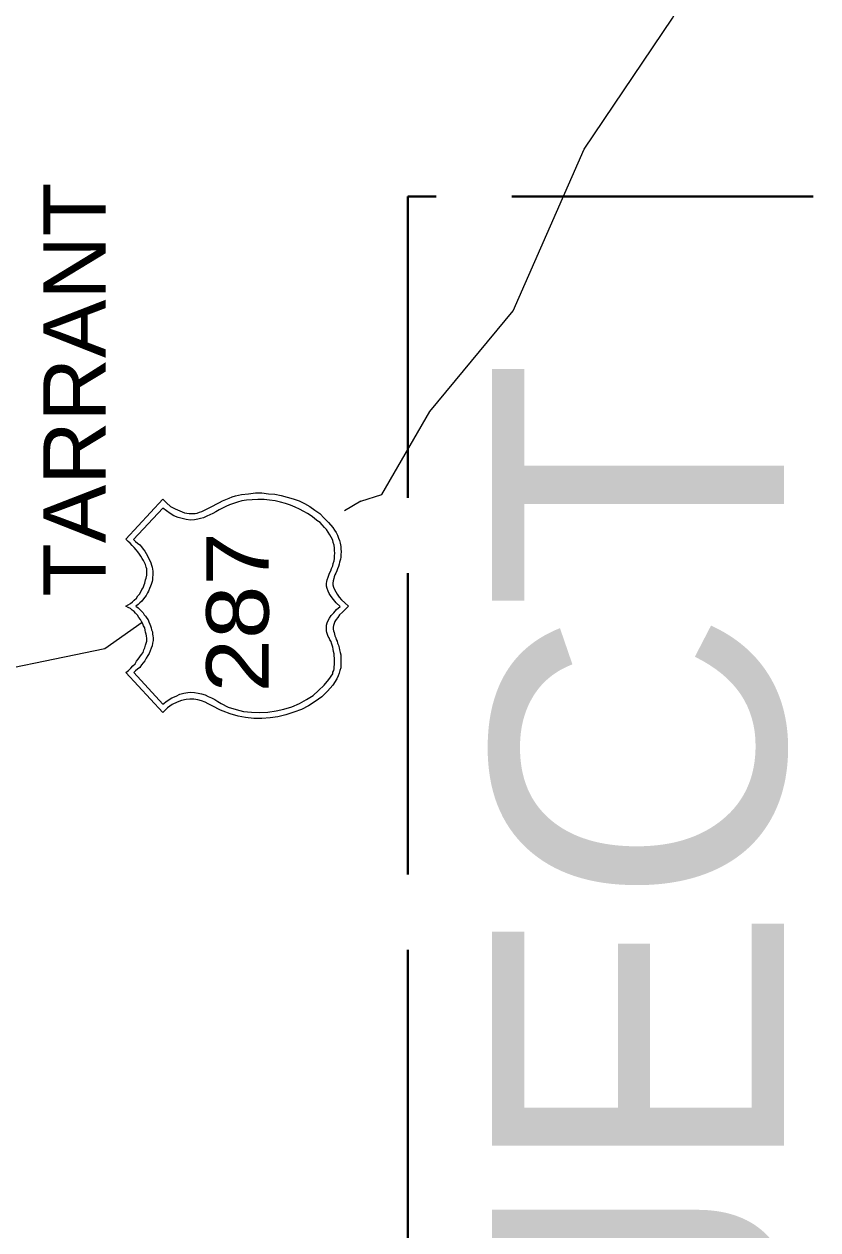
# Model space of a CAD drawing. Extents: x 2363323 to 2367082, y 6956018 to 6980837.
# Drawn here: x 2365865.4 to 2365930.2, y 6956731.2 to 6956829.6 of the extents above; entities that cross this region are included whole.
import ezdxf

# ---------------------------------------------------------------- set-up
doc = ezdxf.new("R2010")
doc.units = 0
doc.header["$LTSCALE"] = 4.1
doc.linetypes.add('LONG_DASHED', pattern=[7.5, 6, -1.5])
doc.layers.add('62', color=7, linetype='Continuous', lineweight=13)
doc.layers.add('63', color=7, linetype='Continuous', lineweight=13)

msp = doc.modelspace()

# ---------------------------------------------------------------- linework, layer by layer
at = {"layer": '62'}
for p, q in [((2365892.907, 6956790.696), (2365891.579, 6956789.908)), ((2365872.001, 6956778.658), (2365875.061, 6956780.818))]:
    msp.add_line(p, q, dxfattribs=at)
for points in [[(2365892.907, 6956790.696), (2365894.617, 6956791.236), (2365898.533, 6956798.008), (2365905.351, 6956806.224), (2365911.133, 6956819.433), (2365918.335, 6956830.119), (2365922.003, 6956836.938)], [(2365876.749, 6956773.437), (2365873.733, 6956776.701), (2365873.937, 6956776.88), (2365874.139, 6956777.061), (2365874.297, 6956777.265), (2365874.476, 6956777.42), (2365874.609, 6956777.624), (2365874.746, 6956777.804), (2365874.881, 6956777.984), (2365875.016, 6956778.186), (2365875.129, 6956778.345), (2365875.196, 6956778.548), (2365875.286, 6956778.724), (2365875.331, 6956778.928), (2365875.399, 6956779.108), (2365875.443, 6956779.266), (2365875.443, 6956779.491), (2365875.421, 6956779.694), (2365875.399, 6956779.828), (2365875.331, 6956779.988), (2365875.31, 6956780.168), (2365875.265, 6956780.346), (2365875.173, 6956780.524), (2365875.106, 6956780.684), (2365875.016, 6956780.864), (2365874.926, 6956781.044), (2365874.791, 6956781.201), (2365874.679, 6956781.381), (2365874.523, 6956781.54), (2365874.409, 6956781.698), (2365874.251, 6956781.808), (2365874.095, 6956781.945), (2365873.913, 6956782.012), (2365873.733, 6956782.122), (2365873.913, 6956782.236), (2365874.095, 6956782.347), (2365874.273, 6956782.484), (2365874.409, 6956782.618), (2365874.589, 6956782.776), (2365874.701, 6956782.954), (2365874.837, 6956783.114), (2365874.949, 6956783.295), (2365875.039, 6956783.474), (2365875.153, 6956783.631), (2365875.219, 6956783.856), (2365875.286, 6956784.012), (2365875.331, 6956784.261), (2365875.4, 6956784.418), (2365875.443, 6956784.644), (2365875.443, 6956784.824), (2365875.445, 6956784.981), (2365875.445, 6956785.184), (2365875.376, 6956785.318), (2365875.331, 6956785.521), (2365875.241, 6956785.701), (2365875.175, 6956785.858), (2365875.061, 6956786.016), (2365874.949, 6956786.218), (2365874.836, 6956786.376), (2365874.701, 6956786.556), (2365874.567, 6956786.715), (2365874.409, 6956786.916), (2365874.251, 6956787.074), (2365874.093, 6956787.254), (2365873.913, 6956787.41), (2365873.733, 6956787.591), (2365876.749, 6956790.854), (2365877.043, 6956790.56), (2365877.38, 6956790.267), (2365877.761, 6956790.066), (2365878.142, 6956789.91), (2365878.526, 6956789.751), (2365878.886, 6956789.685), (2365879.179, 6956789.684), (2365879.381, 6956789.684), (2365879.539, 6956789.728), (2365879.743, 6956789.796), (2365879.921, 6956789.864), (2365880.147, 6956789.954), (2365880.373, 6956790.064), (2365880.596, 6956790.178), (2365880.843, 6956790.315), (2365881.113, 6956790.448), (2365881.363, 6956790.584), (2365881.61, 6956790.718), (2365881.901, 6956790.831), (2365882.149, 6956790.944), (2365882.419, 6956791.035), (2365882.666, 6956791.124), (2365882.915, 6956791.191), (2365883.161, 6956791.236), (2365883.746, 6956791.304), (2365884.309, 6956791.371), (2365884.827, 6956791.371), (2365885.369, 6956791.304), (2365885.888, 6956791.26), (2365886.404, 6956791.168), (2365886.899, 6956791.034), (2365887.394, 6956790.876), (2365887.868, 6956790.718), (2365888.317, 6956790.492)], [(2365889.104, 6956789.301), (2365888.857, 6956789.504), (2365888.565, 6956789.682), (2365888.251, 6956789.864), (2365887.911, 6956790.045), (2365887.551, 6956790.201), (2365887.169, 6956790.358), (2365886.764, 6956790.492), (2365886.357, 6956790.606), (2365885.909, 6956790.718), (2365885.457, 6956790.765), (2365885.007, 6956790.832), (2365884.513, 6956790.831), (2365884.039, 6956790.808), (2365883.59, 6956790.764), (2365883.207, 6956790.718), (2365882.846, 6956790.606), (2365882.509, 6956790.516), (2365882.195, 6956790.382), (2365881.879, 6956790.268), (2365881.609, 6956790.134), (2365881.339, 6956789.976), (2365881.069, 6956789.818), (2365880.823, 6956789.685), (2365880.573, 6956789.571), (2365880.326, 6956789.458), (2365880.077, 6956789.346), (2365879.831, 6956789.278), (2365879.606, 6956789.212), (2365879.336, 6956789.166), (2365879, 6956789.144), (2365878.661, 6956789.211), (2365878.323, 6956789.28), (2365877.986, 6956789.368), (2365877.65, 6956789.504), (2365877.333, 6956789.685), (2365877.039, 6956789.908), (2365876.749, 6956790.134), (2365874.363, 6956787.567), (2365874.523, 6956787.411), (2365874.679, 6956787.274), (2365874.859, 6956787.118), (2365874.995, 6956786.961), (2365875.13, 6956786.781), (2365875.265, 6956786.601), (2365875.376, 6956786.421), (2365875.49, 6956786.242), (2365875.579, 6956786.04), (2365875.691, 6956785.858), (2365875.759, 6956785.656), (2365875.827, 6956785.474), (2365875.871, 6956785.296), (2365875.895, 6956785.138), (2365875.94, 6956784.981), (2365875.939, 6956784.825), (2365875.94, 6956784.666), (2365875.917, 6956784.486), (2365875.893, 6956784.284), (2365875.873, 6956784.126), (2365875.803, 6956783.901), (2365875.737, 6956783.744), (2365875.669, 6956783.565), (2365875.579, 6956783.361), (2365875.49, 6956783.205), (2365875.4, 6956783.001), (2365875.286, 6956782.866), (2365875.173, 6956782.71), (2365875.039, 6956782.527), (2365874.881, 6956782.392), (2365874.746, 6956782.258), (2365874.542, 6956782.124), (2365874.725, 6956781.988), (2365874.881, 6956781.854), (2365875.017, 6956781.718), (2365875.129, 6956781.584), (2365875.219, 6956781.426), (2365875.329, 6956781.314), (2365875.445, 6956781.135), (2365875.556, 6956780.998), (2365875.603, 6956780.841), (2365875.693, 6956780.661), (2365875.736, 6956780.526), (2365875.805, 6956780.346), (2365875.826, 6956780.188), (2365875.895, 6956780.032), (2365875.916, 6956779.851), (2365875.94, 6956779.694), (2365875.963, 6956779.538), (2365875.963, 6956779.311), (2365875.916, 6956779.11), (2365875.871, 6956778.885), (2365875.803, 6956778.704), (2365875.715, 6956778.478), (2365875.625, 6956778.252), (2365875.511, 6956778.098), (2365875.4, 6956777.871), (2365875.286, 6956777.67), (2365875.151, 6956777.488), (2365874.995, 6956777.331), (2365874.86, 6956777.128), (2365874.679, 6956776.972)], [(2365888.317, 6956790.492), (2365888.744, 6956790.246), (2365889.149, 6956789.954), (2365889.554, 6956789.682), (2365889.914, 6956789.301), (2365890.275, 6956788.964), (2365890.611, 6956788.558), (2365890.769, 6956788.334), (2365890.904, 6956788.13), (2365890.994, 6956787.906), (2365891.085, 6956787.681), (2365891.175, 6956787.48), (2365891.221, 6956787.254), (2365891.264, 6956787.006), (2365891.288, 6956786.805), (2365891.311, 6956786.556), (2365891.287, 6956786.33), (2365891.264, 6956786.128), (2365891.241, 6956785.947), (2365891.175, 6956785.725), (2365891.151, 6956785.544), (2365891.085, 6956785.362), (2365890.995, 6956785.184), (2365890.949, 6956785.004), (2365890.881, 6956784.824), (2365890.791, 6956784.687), (2365890.724, 6956784.508), (2365890.701, 6956784.375), (2365890.658, 6956784.194), (2365890.635, 6956784.012), (2365890.635, 6956783.858), (2365890.679, 6956783.676), (2365890.747, 6956783.474), (2365890.859, 6956783.295), (2365890.971, 6956783.092), (2365891.151, 6956782.868), (2365891.333, 6956782.641), (2365891.6, 6956782.394), (2365891.894, 6956782.125), (2365891.624, 6956781.854), (2365891.399, 6956781.63), (2365891.175, 6956781.426), (2365891.039, 6956781.201), (2365890.904, 6956781.042), (2365890.791, 6956780.864), (2365890.724, 6956780.706), (2365890.681, 6956780.548), (2365890.657, 6956780.414), (2365890.658, 6956780.256), (2365890.679, 6956780.122), (2365890.725, 6956779.964), (2365890.747, 6956779.851), (2365890.791, 6956779.695), (2365890.859, 6956779.536), (2365890.905, 6956779.401), (2365890.971, 6956779.266), (2365891.017, 6956779.108), (2365891.085, 6956778.928), (2365891.151, 6956778.728), (2365891.174, 6956778.548), (2365891.219, 6956778.345), (2365891.264, 6956778.14), (2365891.287, 6956777.96), (2365891.287, 6956777.738), (2365891.287, 6956777.534), (2365891.287, 6956777.331), (2365891.264, 6956777.082), (2365891.197, 6956776.881), (2365891.153, 6956776.656), (2365891.061, 6956776.428), (2365890.951, 6956776.204), (2365890.611, 6956775.688), (2365890.185, 6956775.192), (2365889.713, 6956774.72), (2365889.194, 6956774.337), (2365888.631, 6956773.977), (2365888.069, 6956773.683), (2365887.441, 6956773.461), (2365886.788, 6956773.257), (2365886.134, 6956773.1), (2365885.503, 6956773.01), (2365884.829, 6956772.964), (2365884.175, 6956772.964), (2365883.499, 6956773.032), (2365882.891, 6956773.143), (2365882.24, 6956773.324), (2365881.677, 6956773.551), (2365881.451, 6956773.64), (2365881.226, 6956773.752), (2365880.979, 6956773.888), (2365880.733, 6956774.022), (2365880.461, 6956774.157), (2365880.193, 6956774.294), (2365879.899, 6956774.403), (2365879.606, 6956774.472), (2365879.291, 6956774.541), (2365878.955, 6956774.54), (2365878.64, 6956774.517), (2365878.279, 6956774.427), (2365877.919, 6956774.29), (2365877.513, 6956774.09)], [(2365874.387, 6956776.7), (2365876.75, 6956774.134), (2365877.109, 6956774.404), (2365877.491, 6956774.63), (2365877.829, 6956774.787), (2365878.145, 6956774.944), (2365878.459, 6956775.012), (2365878.775, 6956775.08), (2365879.043, 6956775.102), (2365879.337, 6956775.08), (2365879.63, 6956775.012), (2365879.9, 6956774.968), (2365880.191, 6956774.878), (2365880.461, 6956774.744), (2365880.709, 6956774.63), (2365880.979, 6956774.496), (2365881.226, 6956774.337), (2365881.497, 6956774.18), (2365882.081, 6956773.888), (2365882.733, 6956773.684), (2365883.319, 6956773.528), (2365883.993, 6956773.461), (2365884.67, 6956773.437), (2365885.323, 6956773.46), (2365886.001, 6956773.572), (2365886.629, 6956773.707), (2365887.281, 6956773.91), (2365887.891, 6956774.18), (2365888.474, 6956774.496), (2365889.014, 6956774.83), (2365889.464, 6956775.238), (2365889.914, 6956775.664), (2365890.297, 6956776.137), (2365890.611, 6956776.611), (2365890.635, 6956776.724), (2365890.703, 6956776.86), (2365890.724, 6956777.016), (2365890.725, 6956777.196), (2365890.747, 6956777.331), (2365890.771, 6956777.511), (2365890.771, 6956777.691), (2365890.747, 6956777.87), (2365890.724, 6956778.074), (2365890.725, 6956778.231), (2365890.681, 6956778.434), (2365890.657, 6956778.614), (2365890.634, 6956778.771), (2365890.568, 6956778.952), (2365890.523, 6956779.108), (2365890.477, 6956779.245), (2365890.387, 6956779.378), (2365890.321, 6956779.536), (2365890.253, 6956779.65), (2365890.184, 6956779.806), (2365890.141, 6956779.964), (2365890.117, 6956780.098), (2365890.094, 6956780.256), (2365890.094, 6956780.414), (2365890.118, 6956780.571), (2365890.161, 6956780.774), (2365890.229, 6956780.954), (2365890.364, 6956781.134), (2365890.478, 6956781.358), (2365890.703, 6956781.584), (2365890.928, 6956781.854), (2365891.221, 6956782.101), (2365890.905, 6956782.394), (2365890.681, 6956782.664), (2365890.478, 6956782.911), (2365890.321, 6956783.157), (2365890.229, 6956783.361), (2365890.161, 6956783.564), (2365890.117, 6956783.744), (2365890.117, 6956783.968), (2365890.141, 6956784.126), (2365890.161, 6956784.285), (2365890.231, 6956784.486), (2365890.297, 6956784.666), (2365890.364, 6956784.824), (2365890.455, 6956785.005), (2365890.523, 6956785.206), (2365890.613, 6956785.408), (2365890.658, 6956785.611), (2365890.724, 6956785.814), (2365890.747, 6956786.016), (2365890.769, 6956786.241), (2365890.793, 6956786.444), (2365890.769, 6956786.667), (2365890.747, 6956786.871), (2365890.724, 6956787.096), (2365890.657, 6956787.322), (2365890.613, 6956787.524), (2365890.477, 6956787.748), (2365890.387, 6956787.951), (2365890.251, 6956788.154), (2365890.117, 6956788.378), (2365889.937, 6956788.558), (2365889.758, 6956788.761), (2365889.578, 6956788.941), (2365889.329, 6956789.121), (2365889.104, 6956789.301)], [(2365769.009, 6956733.18), (2365775.085, 6956738.739), (2365786.99, 6956745.897), (2365800.13, 6956751.766), (2365814.777, 6956754.018), (2365823.083, 6956754.693), (2365833.005, 6956758.36), (2365841.533, 6956766.64), (2365849.635, 6956773.302), (2365859.602, 6956776.114), (2365872.001, 6956778.658)], [(2365874.679, 6956776.972), (2365874.521, 6956776.836), (2365874.387, 6956776.7)], [(2365877.513, 6956774.09), (2365877.131, 6956773.82), (2365876.749, 6956773.437)]]:
    msp.add_lwpolyline(points, dxfattribs=at)
at = {"layer": '62', "linetype": 'LONG_DASHED', "lineweight": 40}
msp.add_lwpolyline([(2365896.754, 6956641.712), (2365960.57, 6956641.71), (2365960.57, 6956815.562), (2365896.755, 6956815.562), (2365896.754, 6956641.395)], dxfattribs=at)
at = {"layer": '63'}
for p, q in [((2365892.907, 6956790.696), (2365891.579, 6956789.908)), ((2365872.001, 6956778.658), (2365875.061, 6956780.818))]:
    msp.add_line(p, q, dxfattribs=at)
for points in [[(2365892.907, 6956790.696), (2365894.617, 6956791.236), (2365898.533, 6956798.008), (2365905.351, 6956806.224), (2365911.133, 6956819.433), (2365918.335, 6956830.119), (2365922.003, 6956836.938)], [(2365876.749, 6956773.437), (2365873.733, 6956776.701), (2365873.937, 6956776.88), (2365874.139, 6956777.061), (2365874.297, 6956777.265), (2365874.476, 6956777.42), (2365874.609, 6956777.624), (2365874.746, 6956777.804), (2365874.881, 6956777.984), (2365875.016, 6956778.186), (2365875.129, 6956778.345), (2365875.196, 6956778.548), (2365875.286, 6956778.724), (2365875.331, 6956778.928), (2365875.399, 6956779.108), (2365875.443, 6956779.266), (2365875.443, 6956779.491), (2365875.421, 6956779.694), (2365875.399, 6956779.828), (2365875.331, 6956779.988), (2365875.31, 6956780.168), (2365875.265, 6956780.346), (2365875.173, 6956780.524), (2365875.106, 6956780.684), (2365875.016, 6956780.864), (2365874.926, 6956781.044), (2365874.791, 6956781.201), (2365874.679, 6956781.381), (2365874.523, 6956781.54), (2365874.409, 6956781.698), (2365874.251, 6956781.808), (2365874.095, 6956781.945), (2365873.913, 6956782.012), (2365873.733, 6956782.122), (2365873.913, 6956782.236), (2365874.095, 6956782.347), (2365874.273, 6956782.484), (2365874.409, 6956782.618), (2365874.589, 6956782.776), (2365874.701, 6956782.954), (2365874.837, 6956783.114), (2365874.949, 6956783.295), (2365875.039, 6956783.474), (2365875.153, 6956783.631), (2365875.219, 6956783.856), (2365875.286, 6956784.012), (2365875.331, 6956784.261), (2365875.4, 6956784.418), (2365875.443, 6956784.644), (2365875.443, 6956784.824), (2365875.445, 6956784.981), (2365875.445, 6956785.184), (2365875.376, 6956785.318), (2365875.331, 6956785.521), (2365875.241, 6956785.701), (2365875.175, 6956785.858), (2365875.061, 6956786.016), (2365874.949, 6956786.218), (2365874.836, 6956786.376), (2365874.701, 6956786.556), (2365874.567, 6956786.715), (2365874.409, 6956786.916), (2365874.251, 6956787.074), (2365874.093, 6956787.254), (2365873.913, 6956787.41), (2365873.733, 6956787.591), (2365876.749, 6956790.854), (2365877.043, 6956790.56), (2365877.38, 6956790.267), (2365877.761, 6956790.066), (2365878.142, 6956789.91), (2365878.526, 6956789.751), (2365878.886, 6956789.685), (2365879.179, 6956789.684), (2365879.381, 6956789.684), (2365879.539, 6956789.728), (2365879.743, 6956789.796), (2365879.921, 6956789.864), (2365880.147, 6956789.954), (2365880.373, 6956790.064), (2365880.596, 6956790.178), (2365880.843, 6956790.315), (2365881.113, 6956790.448), (2365881.363, 6956790.584), (2365881.61, 6956790.718), (2365881.901, 6956790.831), (2365882.149, 6956790.944), (2365882.419, 6956791.035), (2365882.666, 6956791.124), (2365882.915, 6956791.191), (2365883.161, 6956791.236), (2365883.746, 6956791.304), (2365884.309, 6956791.371), (2365884.827, 6956791.371), (2365885.369, 6956791.304), (2365885.888, 6956791.26), (2365886.404, 6956791.168), (2365886.899, 6956791.034), (2365887.394, 6956790.876), (2365887.868, 6956790.718), (2365888.317, 6956790.492)], [(2365889.104, 6956789.301), (2365888.857, 6956789.504), (2365888.565, 6956789.682), (2365888.251, 6956789.864), (2365887.911, 6956790.045), (2365887.551, 6956790.201), (2365887.169, 6956790.358), (2365886.764, 6956790.492), (2365886.357, 6956790.606), (2365885.909, 6956790.718), (2365885.457, 6956790.765), (2365885.007, 6956790.832), (2365884.513, 6956790.831), (2365884.039, 6956790.808), (2365883.59, 6956790.764), (2365883.207, 6956790.718), (2365882.846, 6956790.606), (2365882.509, 6956790.516), (2365882.195, 6956790.382), (2365881.879, 6956790.268), (2365881.609, 6956790.134), (2365881.339, 6956789.976), (2365881.069, 6956789.818), (2365880.823, 6956789.685), (2365880.573, 6956789.571), (2365880.326, 6956789.458), (2365880.077, 6956789.346), (2365879.831, 6956789.278), (2365879.606, 6956789.212), (2365879.336, 6956789.166), (2365879, 6956789.144), (2365878.661, 6956789.211), (2365878.323, 6956789.28), (2365877.986, 6956789.368), (2365877.65, 6956789.504), (2365877.333, 6956789.685), (2365877.039, 6956789.908), (2365876.749, 6956790.134), (2365874.363, 6956787.567), (2365874.523, 6956787.411), (2365874.679, 6956787.274), (2365874.859, 6956787.118), (2365874.995, 6956786.961), (2365875.13, 6956786.781), (2365875.265, 6956786.601), (2365875.376, 6956786.421), (2365875.49, 6956786.242), (2365875.579, 6956786.04), (2365875.691, 6956785.858), (2365875.759, 6956785.656), (2365875.827, 6956785.474), (2365875.871, 6956785.296), (2365875.895, 6956785.138), (2365875.94, 6956784.981), (2365875.939, 6956784.825), (2365875.94, 6956784.666), (2365875.917, 6956784.486), (2365875.893, 6956784.284), (2365875.873, 6956784.126), (2365875.803, 6956783.901), (2365875.737, 6956783.744), (2365875.669, 6956783.565), (2365875.579, 6956783.361), (2365875.49, 6956783.205), (2365875.4, 6956783.001), (2365875.286, 6956782.866), (2365875.173, 6956782.71), (2365875.039, 6956782.527), (2365874.881, 6956782.392), (2365874.746, 6956782.258), (2365874.542, 6956782.124), (2365874.725, 6956781.988), (2365874.881, 6956781.854), (2365875.017, 6956781.718), (2365875.129, 6956781.584), (2365875.219, 6956781.426), (2365875.329, 6956781.314), (2365875.445, 6956781.135), (2365875.556, 6956780.998), (2365875.603, 6956780.841), (2365875.693, 6956780.661), (2365875.736, 6956780.526), (2365875.805, 6956780.346), (2365875.826, 6956780.188), (2365875.895, 6956780.032), (2365875.916, 6956779.851), (2365875.94, 6956779.694), (2365875.963, 6956779.538), (2365875.963, 6956779.311), (2365875.916, 6956779.11), (2365875.871, 6956778.885), (2365875.803, 6956778.704), (2365875.715, 6956778.478), (2365875.625, 6956778.252), (2365875.511, 6956778.098), (2365875.4, 6956777.871), (2365875.286, 6956777.67), (2365875.151, 6956777.488), (2365874.995, 6956777.331), (2365874.86, 6956777.128), (2365874.679, 6956776.972)], [(2365888.317, 6956790.492), (2365888.744, 6956790.246), (2365889.149, 6956789.954), (2365889.554, 6956789.682), (2365889.914, 6956789.301), (2365890.275, 6956788.964), (2365890.611, 6956788.558), (2365890.769, 6956788.334), (2365890.904, 6956788.13), (2365890.994, 6956787.906), (2365891.085, 6956787.681), (2365891.175, 6956787.48), (2365891.221, 6956787.254), (2365891.264, 6956787.006), (2365891.288, 6956786.805), (2365891.311, 6956786.556), (2365891.287, 6956786.33), (2365891.264, 6956786.128), (2365891.241, 6956785.947), (2365891.175, 6956785.725), (2365891.151, 6956785.544), (2365891.085, 6956785.362), (2365890.995, 6956785.184), (2365890.949, 6956785.004), (2365890.881, 6956784.824), (2365890.791, 6956784.687), (2365890.724, 6956784.508), (2365890.701, 6956784.375), (2365890.658, 6956784.194), (2365890.635, 6956784.012), (2365890.635, 6956783.858), (2365890.679, 6956783.676), (2365890.747, 6956783.474), (2365890.859, 6956783.295), (2365890.971, 6956783.092), (2365891.151, 6956782.868), (2365891.333, 6956782.641), (2365891.6, 6956782.394), (2365891.894, 6956782.125), (2365891.624, 6956781.854), (2365891.399, 6956781.63), (2365891.175, 6956781.426), (2365891.039, 6956781.201), (2365890.904, 6956781.042), (2365890.791, 6956780.864), (2365890.724, 6956780.706), (2365890.681, 6956780.548), (2365890.657, 6956780.414), (2365890.658, 6956780.256), (2365890.679, 6956780.122), (2365890.725, 6956779.964), (2365890.747, 6956779.851), (2365890.791, 6956779.695), (2365890.859, 6956779.536), (2365890.905, 6956779.401), (2365890.971, 6956779.266), (2365891.017, 6956779.108), (2365891.085, 6956778.928), (2365891.151, 6956778.728), (2365891.174, 6956778.548), (2365891.219, 6956778.345), (2365891.264, 6956778.14), (2365891.287, 6956777.96), (2365891.287, 6956777.738), (2365891.287, 6956777.534), (2365891.287, 6956777.331), (2365891.264, 6956777.082), (2365891.197, 6956776.881), (2365891.153, 6956776.656), (2365891.061, 6956776.428), (2365890.951, 6956776.204), (2365890.611, 6956775.688), (2365890.185, 6956775.192), (2365889.713, 6956774.72), (2365889.194, 6956774.337), (2365888.631, 6956773.977), (2365888.069, 6956773.683), (2365887.441, 6956773.461), (2365886.788, 6956773.257), (2365886.134, 6956773.1), (2365885.503, 6956773.01), (2365884.829, 6956772.964), (2365884.175, 6956772.964), (2365883.499, 6956773.032), (2365882.891, 6956773.143), (2365882.24, 6956773.324), (2365881.677, 6956773.551), (2365881.451, 6956773.64), (2365881.226, 6956773.752), (2365880.979, 6956773.888), (2365880.733, 6956774.022), (2365880.461, 6956774.157), (2365880.193, 6956774.294), (2365879.899, 6956774.403), (2365879.606, 6956774.472), (2365879.291, 6956774.541), (2365878.955, 6956774.54), (2365878.64, 6956774.517), (2365878.279, 6956774.427), (2365877.919, 6956774.29), (2365877.513, 6956774.09)], [(2365874.387, 6956776.7), (2365876.75, 6956774.134), (2365877.109, 6956774.404), (2365877.491, 6956774.63), (2365877.829, 6956774.787), (2365878.145, 6956774.944), (2365878.459, 6956775.012), (2365878.775, 6956775.08), (2365879.043, 6956775.102), (2365879.337, 6956775.08), (2365879.63, 6956775.012), (2365879.9, 6956774.968), (2365880.191, 6956774.878), (2365880.461, 6956774.744), (2365880.709, 6956774.63), (2365880.979, 6956774.496), (2365881.226, 6956774.337), (2365881.497, 6956774.18), (2365882.081, 6956773.888), (2365882.733, 6956773.684), (2365883.319, 6956773.528), (2365883.993, 6956773.461), (2365884.67, 6956773.437), (2365885.323, 6956773.46), (2365886.001, 6956773.572), (2365886.629, 6956773.707), (2365887.281, 6956773.91), (2365887.891, 6956774.18), (2365888.474, 6956774.496), (2365889.014, 6956774.83), (2365889.464, 6956775.238), (2365889.914, 6956775.664), (2365890.297, 6956776.137), (2365890.611, 6956776.611), (2365890.635, 6956776.724), (2365890.703, 6956776.86), (2365890.724, 6956777.016), (2365890.725, 6956777.196), (2365890.747, 6956777.331), (2365890.771, 6956777.511), (2365890.771, 6956777.691), (2365890.747, 6956777.87), (2365890.724, 6956778.074), (2365890.725, 6956778.231), (2365890.681, 6956778.434), (2365890.657, 6956778.614), (2365890.634, 6956778.771), (2365890.568, 6956778.952), (2365890.523, 6956779.108), (2365890.477, 6956779.245), (2365890.387, 6956779.378), (2365890.321, 6956779.536), (2365890.253, 6956779.65), (2365890.184, 6956779.806), (2365890.141, 6956779.964), (2365890.117, 6956780.098), (2365890.094, 6956780.256), (2365890.094, 6956780.414), (2365890.118, 6956780.571), (2365890.161, 6956780.774), (2365890.229, 6956780.954), (2365890.364, 6956781.134), (2365890.478, 6956781.358), (2365890.703, 6956781.584), (2365890.928, 6956781.854), (2365891.221, 6956782.101), (2365890.905, 6956782.394), (2365890.681, 6956782.664), (2365890.478, 6956782.911), (2365890.321, 6956783.157), (2365890.229, 6956783.361), (2365890.161, 6956783.564), (2365890.117, 6956783.744), (2365890.117, 6956783.968), (2365890.141, 6956784.126), (2365890.161, 6956784.285), (2365890.231, 6956784.486), (2365890.297, 6956784.666), (2365890.364, 6956784.824), (2365890.455, 6956785.005), (2365890.523, 6956785.206), (2365890.613, 6956785.408), (2365890.658, 6956785.611), (2365890.724, 6956785.814), (2365890.747, 6956786.016), (2365890.769, 6956786.241), (2365890.793, 6956786.444), (2365890.769, 6956786.667), (2365890.747, 6956786.871), (2365890.724, 6956787.096), (2365890.657, 6956787.322), (2365890.613, 6956787.524), (2365890.477, 6956787.748), (2365890.387, 6956787.951), (2365890.251, 6956788.154), (2365890.117, 6956788.378), (2365889.937, 6956788.558), (2365889.758, 6956788.761), (2365889.578, 6956788.941), (2365889.329, 6956789.121), (2365889.104, 6956789.301)], [(2365769.009, 6956733.18), (2365775.085, 6956738.739), (2365786.99, 6956745.897), (2365800.13, 6956751.766), (2365814.777, 6956754.018), (2365823.083, 6956754.693), (2365833.005, 6956758.36), (2365841.533, 6956766.64), (2365849.635, 6956773.302), (2365859.602, 6956776.114), (2365872.001, 6956778.658)], [(2365874.679, 6956776.972), (2365874.521, 6956776.836), (2365874.387, 6956776.7)], [(2365877.513, 6956774.09), (2365877.131, 6956773.82), (2365876.749, 6956773.437)]]:
    msp.add_lwpolyline(points, dxfattribs=at)
at = {"layer": '63', "linetype": 'LONG_DASHED', "lineweight": 40}
msp.add_lwpolyline([(2365896.754, 6956641.712), (2365960.57, 6956641.71), (2365960.57, 6956815.562), (2365896.755, 6956815.562), (2365896.754, 6956641.395)], dxfattribs=at)

# ---------------------------------------------------------------- texts
at = {"layer": '62'}
for s, height, width, p in [('TARRANT', 5.099, 1.05, (2365872.092, 6956782.889)), ('PROJECT', 23.83, 1.05, (2365927.446, 6956646.1)), ('287', 5.099, 1.15, (2365885.389, 6956775.081))]:
    msp.add_text(s, height=height, rotation=90, dxfattribs=dict(at, width=width)).set_placement(p)
at = {"layer": '63'}
for s, height, width, p in [('TARRANT', 5.099, 1.05, (2365872.092, 6956782.889)), ('PROJECT', 23.83, 1.05, (2365927.446, 6956646.1)), ('287', 5.099, 1.15, (2365885.389, 6956775.081))]:
    msp.add_text(s, height=height, rotation=90, dxfattribs=dict(at, width=width)).set_placement(p)

doc.saveas('drawing.dxf')
